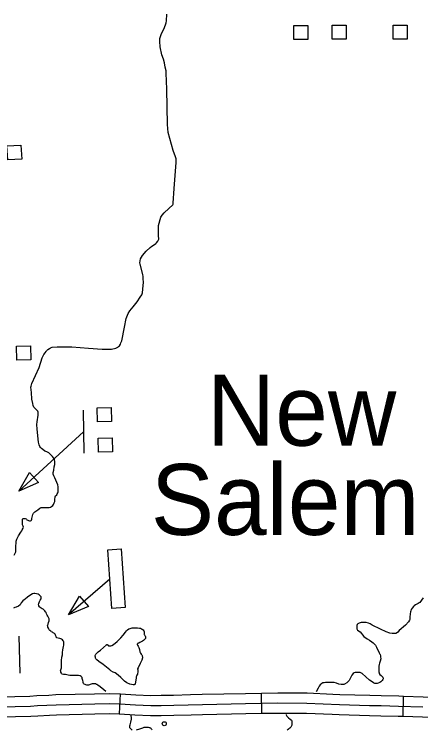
# Model space of a CAD drawing. Extents: x 1084508 to 1142749, y 1057638 to 1093403.
# Drawn here: x 1121021 to 1121971, y 1074295 to 1075966 of the extents above; entities that cross this region are included whole.
import ezdxf

# ---------------------------------------------------------------- set-up
doc = ezdxf.new("R2010")
doc.units = 0
for name, color, linetype in [('Level 24', 7, 'Continuous'), ('Level 35', 7, 'Continuous'), ('Level 45', 7, 'Continuous'), ('Level 56', 7, 'Continuous'), ('Level 57', 7, 'Continuous')]:
    doc.layers.add(name, color=color, linetype=linetype)

msp = doc.modelspace()

# ---------------------------------------------------------------- linework, layer by layer
at = {"layer": 'Level 35'}
for points in [[(1121255, 1075185.5), (1121258.8, 1075186.4), (1121263.5, 1075189), (1121264.9, 1075190.5), (1121267, 1075192.3), (1121269, 1075195.8), (1121270.5, 1075199.3), (1121272.3, 1075203.4), (1121278.4, 1075235.6), (1121282.5, 1075255.8), (1121287.5, 1075267.8), (1121291, 1075273.6), (1121298.9, 1075283.3), (1121308.2, 1075294.7), (1121315.5, 1075305.8), (1121319, 1075310.8), (1121320.8, 1075315.5), (1121321.4, 1075324), (1121322.9, 1075340.4), (1121322.6, 1075348.6), (1121322.3, 1075353.9), (1121321.4, 1075358.2), (1121315.2, 1075382.8), (1121314.7, 1075385.8), (1121315, 1075390.7), (1121316.1, 1075395.1), (1121318.5, 1075398.9), (1121320.8, 1075403.3), (1121329.3, 1075412.7), (1121338.9, 1075421.8), (1121342.7, 1075424.7), (1121348.9, 1075428.5), (1121351.8, 1075430.6), (1121353.3, 1075432.3), (1121356.5, 1075436.4), (1121358.8, 1075441.1), (1121359.1, 1075443.1), (1121358.5, 1075447.5), (1121358.2, 1075459.5), (1121358.5, 1075473), (1121363.8, 1075492.6), (1121367, 1075497), (1121371.4, 1075502.3), (1121382.2, 1075512.8), (1121391.9, 1075521.6), (1121392.8, 1075523.1), (1121392.8, 1075525.4), (1121394.8, 1075559.7), (1121399.2, 1075620.3), (1121399.2, 1075623.8), (1121399.2, 1075629), (1121398, 1075633.7), (1121392.5, 1075648.1), (1121380.9, 1075690.3), (1121379.1, 1075709.1), (1121378.2, 1075750), (1121377.8, 1075791.3), (1121376, 1075829), (1121376, 1075834.4), (1121373.8, 1075843), (1121372, 1075852.9), (1121370.2, 1075861.4), (1121365.7, 1075871.3), (1121362.1, 1075890.1), (1121361.6, 1075902.7), (1121361.6, 1075909.4), (1121363, 1075914.4), (1121365.2, 1075921.1), (1121371.5, 1075933.2), (1121376, 1075946.3), (1121377.3, 1075951.2), (1121377.8, 1075966.5)], [(1121114.6, 1074928.2), (1121112.6, 1074930.5), (1121110.5, 1074933.2), (1121107.6, 1074936.7), (1121105, 1074939), (1121102, 1074942.2), (1121097.4, 1074944.3), (1121092.1, 1074946.3), (1121088, 1074949.6), (1121084.8, 1074951.9), (1121082.1, 1074954.8), (1121081, 1074957.2), (1121079.5, 1074960.4), (1121077.5, 1074967.1), (1121074.2, 1074997), (1121073.7, 1075008.4), (1121074.2, 1075014.3), (1121076.9, 1075030.1), (1121076.9, 1075031.5), (1121076.9, 1075033.6), (1121076.6, 1075036.8), (1121075.7, 1075039.1), (1121074.2, 1075041.2), (1121071.3, 1075043.8), (1121069, 1075046.2), (1121066.9, 1075048.5), (1121064.9, 1075052.6), (1121064, 1075057.3), (1121061.7, 1075067), (1121061.1, 1075083.1), (1121059.6, 1075095.6), (1121060.2, 1075098), (1121062.3, 1075103.8), (1121078.9, 1075141), (1121086.5, 1075163.6), (1121090.3, 1075171.8), (1121093.6, 1075175.9), (1121095.6, 1075178.8), (1121096.5, 1075180.5), (1121099.4, 1075183.5), (1121103.5, 1075185.8), (1121105.3, 1075187.3), (1121109.6, 1075189), (1121121.3, 1075189.9), (1121155.6, 1075189.3), (1121194.2, 1075186.4), (1121226.9, 1075183.8), (1121236.3, 1075183.8), (1121242.7, 1075183.8), (1121248, 1075184.1), (1121251.5, 1075184.6), (1121255, 1075185.5)], [(1121052.6, 1074785), (1121054.6, 1074783.6), (1121056.9, 1074783.1), (1121058.1, 1074783.1), (1121059.2, 1074783.4), (1121060.8, 1074783.8), (1121061.1, 1074785), (1121061.7, 1074786.8), (1121062.2, 1074788.4), (1121063.4, 1074795.1), (1121064.5, 1074798.1), (1121066.1, 1074801.1), (1121068.7, 1074804.1), (1121076.3, 1074809), (1121080.4, 1074812.9), (1121083.6, 1074814.3), (1121085.9, 1074814.6), (1121089.8, 1074814.6), (1121093.3, 1074814.6), (1121099.1, 1074814.6), (1121102.3, 1074814.6), (1121105.8, 1074815.5), (1121107.9, 1074817), (1121111.1, 1074819.3), (1121112.9, 1074821.6), (1121114.6, 1074824.9), (1121115.5, 1074828.1), (1121115.5, 1074831.6), (1121115.5, 1074832.5), (1121116.4, 1074839.8), (1121117.2, 1074841.5), (1121120.2, 1074844.2), (1121121.6, 1074845.9), (1121122.5, 1074848.6), (1121123.4, 1074850.3), (1121123.4, 1074852.7), (1121123.4, 1074854.7), (1121123.4, 1074862.3), (1121122.5, 1074867), (1121115.8, 1074884), (1121113.4, 1074888.4), (1121112.3, 1074892.2), (1121112.3, 1074896.3), (1121113.4, 1074901.3), (1121114.3, 1074909.5), (1121115.5, 1074915), (1121115.5, 1074917.9), (1121115.5, 1074921.5), (1121114.9, 1074925.6), (1121114.6, 1074928.2)], [(1121020.7, 1074702.7), (1121023.4, 1074707.5), (1121024.8, 1074710.8), (1121024.8, 1074714.7), (1121025, 1074720.4), (1121025, 1074724.8), (1121025.7, 1074730.8), (1121025.7, 1074735.6), (1121026.9, 1074740.4), (1121030.5, 1074748.4), (1121036.3, 1074756.5), (1121038.8, 1074759.7), (1121039.3, 1074762.2), (1121041.8, 1074765.9), (1121042.2, 1074768.4), (1121041.8, 1074770.7), (1121040.4, 1074773.9), (1121040.4, 1074777.2), (1121040.2, 1074780.2), (1121040.2, 1074782.7), (1121040.2, 1074785.4), (1121040.4, 1074786.8), (1121040.6, 1074787.5), (1121042, 1074788.7), (1121043.2, 1074788.9), (1121044.3, 1074788.9), (1121046.4, 1074788.4), (1121048.4, 1074787.5), (1121049.4, 1074787), (1121050.7, 1074785.9), (1121052.6, 1074785)], [(1121078.3, 1074590.4), (1121079.9, 1074594.5), (1121081.7, 1074597.7), (1121083.8, 1074601.2), (1121084, 1074603.2), (1121084.2, 1074604.4), (1121083.8, 1074605.8), (1121082.6, 1074606.9), (1121081, 1074608.8), (1121079, 1074610.6), (1121076.7, 1074612), (1121073.2, 1074612.9), (1121069.1, 1074613.6), (1121066.8, 1074613.3), (1121063.8, 1074612.7), (1121059.5, 1074610.4), (1121051.6, 1074605.1), (1121046.1, 1074600.5), (1121043.8, 1074598.4), (1121041.3, 1074596.1), (1121037, 1074591.4)], [(1121977.4, 1074603), (1121969.7, 1074592.4), (1121967.8, 1074591.3), (1121965.5, 1074590.3), (1121962.4, 1074588.9), (1121958.9, 1074586.8), (1121956.1, 1074584.4), (1121954.7, 1074582.8), (1121951.8, 1074579.3)], [(1121037, 1074591.4), (1121035, 1074586.7), (1121030.6, 1074583.7), (1121025.6, 1074581.6), (1121022.2, 1074581), (1121019.3, 1074579.5)], [(1121137, 1074497.1), (1121137, 1074498.7), (1121137, 1074499.6), (1121137, 1074500.3), (1121136.4, 1074501.9), (1121135.4, 1074503.3), (1121133.4, 1074505.4), (1121131.5, 1074507), (1121129.5, 1074507.9), (1121127.4, 1074508.1), (1121123.5, 1074509), (1121120.7, 1074510.2), (1121119.1, 1074511.6), (1121118.7, 1074513.2), (1121118.2, 1074514.6), (1121117.3, 1074516.4), (1121116.4, 1074518.2), (1121114.8, 1074519.8), (1121112.2, 1074521.7), (1121110.2, 1074522.8), (1121107.4, 1074524), (1121106.3, 1074525.4), (1121104.2, 1074526.7), (1121102.8, 1074528.3), (1121101.9, 1074530.2), (1121100.8, 1074532.7), (1121099.4, 1074535), (1121099.4, 1074536.4), (1121098.9, 1074538.7), (1121100.1, 1074542.1), (1121101, 1074545.8), (1121102.6, 1074549.9), (1121102.8, 1074552.7), (1121102.6, 1074554.5), (1121101.7, 1074556.1), (1121100.5, 1074558.7), (1121099.2, 1074560.7), (1121097.8, 1074562.8), (1121096.2, 1074565.8), (1121095.5, 1074569), (1121093.9, 1074570.8), (1121092.7, 1074572.7), (1121090, 1074575.4), (1121088.4, 1074576.8), (1121085.9, 1074578), (1121083.6, 1074579.3), (1121081.7, 1074581), (1121080.1, 1074582.6), (1121078.7, 1074584.4), (1121078.3, 1074585.8), (1121078, 1074588.5), (1121078.3, 1074590.4)], [(1121951.8, 1074579.3), (1121949.5, 1074575.8), (1121948.1, 1074573.2), (1121947.4, 1074570.8), (1121946.7, 1074565.6), (1121945.7, 1074558.1), (1121945.7, 1074554.8), (1121945.7, 1074553), (1121945, 1074551.3), (1121942.5, 1074547.6), (1121935.6, 1074539.8), (1121920.9, 1074527.1), (1121917.8, 1074523.4), (1121915, 1074521), (1121913.1, 1074520.3), (1121911.5, 1074520.3), (1121908.2, 1074520.3), (1121904.4, 1074520.3), (1121899.3, 1074521), (1121890.8, 1074524.1), (1121877.4, 1074530.2), (1121857.9, 1074539.6), (1121853, 1074542.4), (1121849, 1074543.8), (1121843.6, 1074545.7), (1121841, 1074545.9), (1121838.2, 1074546.1), (1121835.6, 1074546.1), (1121832.4, 1074545.7), (1121829.8, 1074545.2), (1121827.2, 1074544.5), (1121825.8, 1074543.3), (1121824.4, 1074542.6), (1121822.7, 1074540.7), (1121822, 1074538.9), (1121821.8, 1074536.3), (1121821.8, 1074533.9), (1121821.8, 1074532.3), (1121822.3, 1074531.1), (1121823.2, 1074529.2), (1121823.9, 1074528.1), (1121829.5, 1074523.6), (1121838.7, 1074513.3), (1121846.2, 1074507.4), (1121851.4, 1074504.3), (1121857, 1074500.6), (1121860.1, 1074498.4), (1121862.6, 1074496.1), (1121865.5, 1074492.8), (1121868, 1074487.9), (1121874.4, 1074475.2), (1121875.8, 1074471.9), (1121876.3, 1074471), (1121877.2, 1074468.1), (1121877.7, 1074465.3), (1121877.8, 1074461.2), (1121876.3, 1074455.5), (1121874.8, 1074450.4), (1121874.1, 1074447.6), (1121873.2, 1074443.4), (1121873.2, 1074438.8), (1121873.2, 1074436.8), (1121873.4, 1074433.7), (1121873.4, 1074431.5), (1121873.7, 1074430.2), (1121873.9, 1074428), (1121874.5, 1074426.5), (1121875.6, 1074424.5), (1121879.2, 1074422.3), (1121882.7, 1074418.1), (1121884, 1074415.7), (1121884, 1074414.8), (1121883.8, 1074413.9), (1121882.9, 1074412.4), (1121881.1, 1074410.6), (1121880.3, 1074409.3), (1121878.1, 1074407.1), (1121875.9, 1074405.6), (1121871.7, 1074404), (1121869.3, 1074403.4), (1121866.9, 1074403.4), (1121864, 1074403.6), (1121860.9, 1074404.9), (1121855.6, 1074408.4), (1121851.9, 1074411.1), (1121834.3, 1074426.7), (1121831.3, 1074428.4), (1121830.2, 1074428.9), (1121827.3, 1074429.3), (1121824.9, 1074429.3), (1121822, 1074429.3), (1121818.5, 1074429.1), (1121816, 1074428.2)], [(1121236.3, 1074493.4), (1121236.9, 1074494), (1121237.4, 1074494.2), (1121237.7, 1074494.3), (1121237.9, 1074494.3), (1121238.7, 1074494.1), (1121239.1, 1074493.9), (1121239.6, 1074493.6), (1121240.2, 1074492.9), (1121240.8, 1074492.2), (1121240.9, 1074491.9), (1121241.3, 1074491.6), (1121242, 1074491.3), (1121242.6, 1074491.2), (1121243.7, 1074491.2), (1121244.3, 1074491.2), (1121245.6, 1074491.3), (1121246.4, 1074491.3), (1121249.5, 1074492), (1121252.9, 1074494.1), (1121261.7, 1074501.3), (1121269.9, 1074509.8), (1121275.6, 1074516.1), (1121280.8, 1074522.9), (1121283.5, 1074526.5), (1121285.5, 1074528.5)], [(1121285.5, 1074528.5), (1121289.1, 1074530.9), (1121291.9, 1074532.1), (1121296.3, 1074533.1), (1121298.2, 1074533.3), (1121301.3, 1074533.6), (1121305.2, 1074533.4), (1121309.4, 1074533.3), (1121314.1, 1074532.7), (1121316.2, 1074532.3), (1121318.8, 1074531.3), (1121320.3, 1074530.3), (1121322.5, 1074528.4), (1121324.1, 1074526.2), (1121324.4, 1074523.8), (1121324.4, 1074521.8), (1121324.4, 1074520.1), (1121324.8, 1074517.7), (1121325.4, 1074516.7), (1121326.1, 1074515.5), (1121327.3, 1074513.5), (1121327.7, 1074512.7), (1121327.9, 1074511.2), (1121327.9, 1074510.2), (1121327.7, 1074509.2), (1121327.5, 1074508.4), (1121326.9, 1074507.8), (1121325.5, 1074506.3), (1121323.4, 1074503.8), (1121320.9, 1074502.4), (1121317.7, 1074500.6), (1121314.7, 1074498.7), (1121312.1, 1074497.7), (1121310.7, 1074497.1), (1121309.2, 1074496.4), (1121308.9, 1074496), (1121308.4, 1074495), (1121308.4, 1074494.6), (1121308.5, 1074494), (1121309, 1074492.9), (1121310.4, 1074490.1), (1121311.9, 1074487.2), (1121313.7, 1074482.8), (1121314.9, 1074476.9), (1121316.1, 1074474.3), (1121318.1, 1074471.8), (1121319.5, 1074470), (1121320.2, 1074468.7), (1121320.4, 1074467.4), (1121320.6, 1074465.6)], [(1121198.6, 1074400.6), (1121196.7, 1074399.9), (1121194.7, 1074399.7), (1121192.8, 1074399.7), (1121190.8, 1074399.7), (1121188.7, 1074399.9), (1121186.6, 1074400.6), (1121184.1, 1074402), (1121182.5, 1074403.6), (1121182, 1074405.4), (1121181.8, 1074406.8), (1121181.1, 1074410), (1121180.7, 1074412.8), (1121179.7, 1074415.3), (1121179.5, 1074417.1), (1121178.4, 1074419), (1121177.7, 1074419.9), (1121177.2, 1074420.1), (1121175.6, 1074421), (1121174.2, 1074421.5), (1121171.2, 1074422.2), (1121167.1, 1074422.2), (1121163.9, 1074422.2), (1121159.5, 1074422.2), (1121154.5, 1074422.2), (1121150.6, 1074422.2), (1121147.1, 1074423.1), (1121144.2, 1074423.8), (1121140.7, 1074424), (1121138, 1074424), (1121135.7, 1074424.5), (1121132.7, 1074425.4), (1121132, 1074426.1), (1121131.1, 1074427.2), (1121130.2, 1074430), (1121129.5, 1074431.8), (1121129.2, 1074433.9), (1121130.4, 1074437.4), (1121131.8, 1074439.7), (1121131.5, 1074441.5), (1121131.5, 1074446.3), (1121131.8, 1074457.1), (1121132, 1074464.9), (1121133.6, 1074470.2), (1121133.8, 1074475.5), (1121134.3, 1074481.9), (1121135.9, 1074489.5), (1121136.6, 1074492.5), (1121137, 1074495.3), (1121137, 1074497.1)], [(1121320.6, 1074465.6), (1121320.6, 1074462.9), (1121319, 1074457.5), (1121315.2, 1074449.9), (1121310.4, 1074439.5), (1121309.4, 1074437.6), (1121309.4, 1074437.1), (1121309.6, 1074435.8), (1121309.6, 1074434), (1121309.6, 1074430.1), (1121309.3, 1074426.9), (1121308.9, 1074425.1), (1121307.9, 1074422.4), (1121307, 1074420.4), (1121306.4, 1074418.9), (1121306.2, 1074417.5), (1121306.2, 1074415.4), (1121304.4, 1074407.1), (1121304.2, 1074404.6), (1121303.7, 1074403), (1121303.5, 1074401.9), (1121303, 1074401.3), (1121302.5, 1074400.9), (1121301.6, 1074400.3), (1121300.3, 1074400.2), (1121298.8, 1074400.3), (1121291.1, 1074402), (1121283.9, 1074405.1), (1121279.1, 1074408.9), (1121269.9, 1074417.1), (1121263.7, 1074422.4), (1121256.9, 1074427.8), (1121252.1, 1074430), (1121247.1, 1074432.6), (1121244.5, 1074434.8), (1121240.6, 1074438.3), (1121229.1, 1074447.9), (1121218.4, 1074454.7), (1121214, 1074458.5), (1121212.9, 1074459.5), (1121211.9, 1074461.1), (1121211.2, 1074462.1), (1121210.9, 1074463.1), (1121210.6, 1074464.8), (1121210.5, 1074467.1), (1121210.5, 1074468.6), (1121211.2, 1074470.1), (1121211.9, 1074471.4), (1121213.3, 1074473.1), (1121217.5, 1074477.2), (1121222.3, 1074481.1), (1121236.3, 1074493.4)], [(1121816, 1074428.2), (1121813.5, 1074426.6), (1121810.4, 1074422.4), (1121806.7, 1074415.1), (1121804.1, 1074410.5), (1121799, 1074404.9), (1121793.6, 1074401.4)], [(1121234.8, 1074384.6), (1121230.5, 1074388.2), (1121221.7, 1074395.1), (1121216.2, 1074399.2), (1121214.2, 1074400.6), (1121213.5, 1074401.1), (1121210.7, 1074402.2), (1121208.4, 1074402.7), (1121205.9, 1074402.7), (1121203.1, 1074402.7), (1121201.1, 1074402), (1121198.6, 1074400.6)], [(1121793.6, 1074401.4), (1121792, 1074401.3), (1121788.7, 1074400.8), (1121787.6, 1074400.8), (1121785.6, 1074400.8), (1121779.7, 1074401.5), (1121774.8, 1074403.9), (1121769.1, 1074405.7), (1121764.5, 1074405.9), (1121758.4, 1074405.9), (1121754, 1074405.7), (1121748.9, 1074405.7), (1121745.4, 1074405.2), (1121742.5, 1074404.6), (1121740.1, 1074403), (1121736, 1074400.4), (1121734, 1074397.3), (1121731.7, 1074392.1), (1121727.2, 1074383.7)], [(1121297, 1074294.5), (1121295.6, 1074295.4), (1121294.1, 1074296.5), (1121292.6, 1074298), (1121292.1, 1074298.7), (1121291.5, 1074299.8), (1121291.2, 1074300.7), (1121291.2, 1074302.4), (1121291.2, 1074304.2), (1121292.3, 1074306.8), (1121293.9, 1074313), (1121295.4, 1074319.8), (1121295.4, 1074322.2), (1121295.4, 1074324.2), (1121294.5, 1074327.9), (1121293.4, 1074331)], [(1121656.7, 1074330.7), (1121656.8, 1074330.1), (1121658.4, 1074326.6), (1121661.9, 1074322.9), (1121666.5, 1074319.6), (1121669.3, 1074317.6), (1121670.2, 1074316.3), (1121670.4, 1074315.4), (1121670.4, 1074313.9), (1121670.4, 1074311.4), (1121669.8, 1074306.2), (1121668.9, 1074304.2), (1121667.6, 1074301.3), (1121665.4, 1074298.7), (1121663.4, 1074297.1), (1121661.2, 1074295.6), (1121658.8, 1074294.3)], [(1121343.8, 1074294.7), (1121342.2, 1074296.9), (1121341.1, 1074298), (1121339.8, 1074299.1), (1121338.7, 1074299.8), (1121336.9, 1074300), (1121334.5, 1074300.7), (1121332.1, 1074300.7), (1121330.1, 1074300.7), (1121327.1, 1074300.7), (1121324, 1074300.2), (1121320.7, 1074299.3), (1121313.7, 1074296.9), (1121306.2, 1074294.5)]]:
    msp.add_lwpolyline(points, dxfattribs=at)
at = {"layer": 'Level 45'}
for p, q in [((1121266.7, 1074332.3), (1121269.6, 1074379.3)), ((1121599.9, 1074333.6), (1121599.1, 1074380.7)), ((1121930.1, 1074326.7), (1121931.5, 1074373.8))]:
    msp.add_line(p, q, dxfattribs=at)
for points in [[(1120987.3, 1074372.4), (1121000.7, 1074372.2), (1121022.3, 1074372.8), (1121057.3, 1074374), (1121073.6, 1074375.1), (1121101.4, 1074376.4)], [(1121101.4, 1074376.4), (1121118.1, 1074377.2), (1121208.6, 1074379.3), (1121242.9, 1074380), (1121268.7, 1074379.3), (1121269.6, 1074379.3)], [(1121269.6, 1074379.3), (1121305.3, 1074377.1), (1121340.6, 1074375.6), (1121364.3, 1074375.8), (1121393.3, 1074376.2), (1121433.1, 1074377.3)], [(1121433.1, 1074377.3), (1121460.2, 1074378.1), (1121561.4, 1074380), (1121599.1, 1074380.7)], [(1121599.1, 1074380.7), (1121637.4, 1074381.4), (1121705.6, 1074381.1), (1121766.1, 1074378.5)], [(1121766.1, 1074378.5), (1121782.4, 1074377.8), (1121852.5, 1074375.7), (1121879.2, 1074375.1), (1121919.9, 1074374.1), (1121931.5, 1074373.8)], [(1121931.5, 1074373.8), (1121977, 1074372.4), (1122051.5, 1074370.6), (1122096.9, 1074369.8)], [(1121000.8, 1074348.7), (1121023, 1074349.3), (1121058.6, 1074350.5), (1121075, 1074351.6), (1121118.9, 1074353.7), (1121209.1, 1074355.8), (1121242.8, 1074356.4), (1121267.7, 1074355.8), (1121304.1, 1074353.6), (1121340.2, 1074352.1), (1121364.6, 1074352.2), (1121393.8, 1074352.7), (1121460.8, 1074354.6), (1121561.8, 1074356.5), (1121637.6, 1074357.8), (1121705.1, 1074357.5), (1121781.5, 1074354.3), (1121851.9, 1074352.1), (1121878.6, 1074351.6), (1121919.3, 1074350.6), (1121976.4, 1074348.8)], [(1121434.5, 1074330.3), (1121461.3, 1074331), (1121562.2, 1074333), (1121599.9, 1074333.6)], [(1121599.9, 1074333.6), (1121637.7, 1074334.3), (1121704.5, 1074334), (1121764.1, 1074331.5)], [(1120985.7, 1074325.3), (1121001, 1074325.2), (1121023.7, 1074325.8), (1121059.8, 1074327), (1121076.4, 1074328.1), (1121103.6, 1074329.4)], [(1121103.6, 1074329.4), (1121119.7, 1074330.2), (1121209.6, 1074332.2), (1121242.8, 1074332.9), (1121266.6, 1074332.3), (1121266.7, 1074332.3)], [(1121266.7, 1074332.3), (1121302.9, 1074330), (1121339.8, 1074328.5), (1121364.8, 1074328.7), (1121394.3, 1074329.1), (1121434.5, 1074330.3)], [(1121764.1, 1074331.5), (1121780.6, 1074330.8), (1121851.3, 1074328.6), (1121878.1, 1074328), (1121918.6, 1074327.1), (1121930.1, 1074326.7)], [(1121930.1, 1074326.7), (1121975.7, 1074325.3), (1122050.5, 1074323.5), (1122096, 1074322.7)]]:
    msp.add_lwpolyline(points, dxfattribs=at)
at = {"layer": 'Level 56'}
for p, q in [((1121031.9, 1074852.1), (1121056.3, 1074896.4)), ((1121056.3, 1074896.4), (1121078, 1074872.9)), ((1121078, 1074872.9), (1121031.9, 1074852.1)), ((1121147.9, 1074563.8), (1121173.8, 1074607.3)), ((1121173.8, 1074607.3), (1121194.8, 1074583)), ((1121194.8, 1074583), (1121147.9, 1074563.8))]:
    msp.add_line(p, q, dxfattribs=at)
for points in [[(1121674.6, 1075907.6), (1121674.6, 1075940.2), (1121707.3, 1075940.2), (1121707.3, 1075907.6)], [(1121764.6, 1075908.2), (1121764.6, 1075940.9), (1121797.4, 1075940.9), (1121797.4, 1075908.2)], [(1121906.7, 1075908.4), (1121906.7, 1075941), (1121939.5, 1075941), (1121939.5, 1075908.4)], [(1121006, 1075626.2), (1121003.9, 1075658.8), (1121036.6, 1075660.9), (1121038.7, 1075628.3)], [(1121026.7, 1075158.7), (1121025.9, 1075191.3), (1121058.6, 1075192.1), (1121059.4, 1075159.5)], [(1121215.7, 1075014.6), (1121214.9, 1075047.3), (1121247.7, 1075048.1), (1121248.5, 1075015.4)], [(1121218.1, 1074943.5), (1121217.3, 1074976.1), (1121250, 1074977), (1121250.8, 1074944.3)], [(1121239.7, 1074715.6), (1121271, 1074717.8), (1121280.6, 1074580.9), (1121249.3, 1074578.7)]]:
    msp.add_lwpolyline(points, close=True, dxfattribs=at)
for points in [[(1121182.3, 1075041.4), (1121183.5, 1074941.4)], [(1121182.9, 1074991.4), (1121031.9, 1074852.1)], [(1121244.5, 1074647.1), (1121147.9, 1074563.8)], [(1121031.5, 1074514), (1121033.7, 1074427.4)]]:
    msp.add_lwpolyline(points, dxfattribs=at)
at = {"layer": 'Level 57'}
msp.add_circle((1121371.8, 1074309.3), 4.71, dxfattribs=at)

# ---------------------------------------------------------------- texts
at = {"layer": 'Level 24'}
for s, p in [('New', (1121471.1, 1074958.7)), ('Salem', (1121340.3, 1074750.3))]:
    msp.add_text(s, height=165.73, dxfattribs=at).set_placement(p)

doc.saveas('drawing.dxf')
